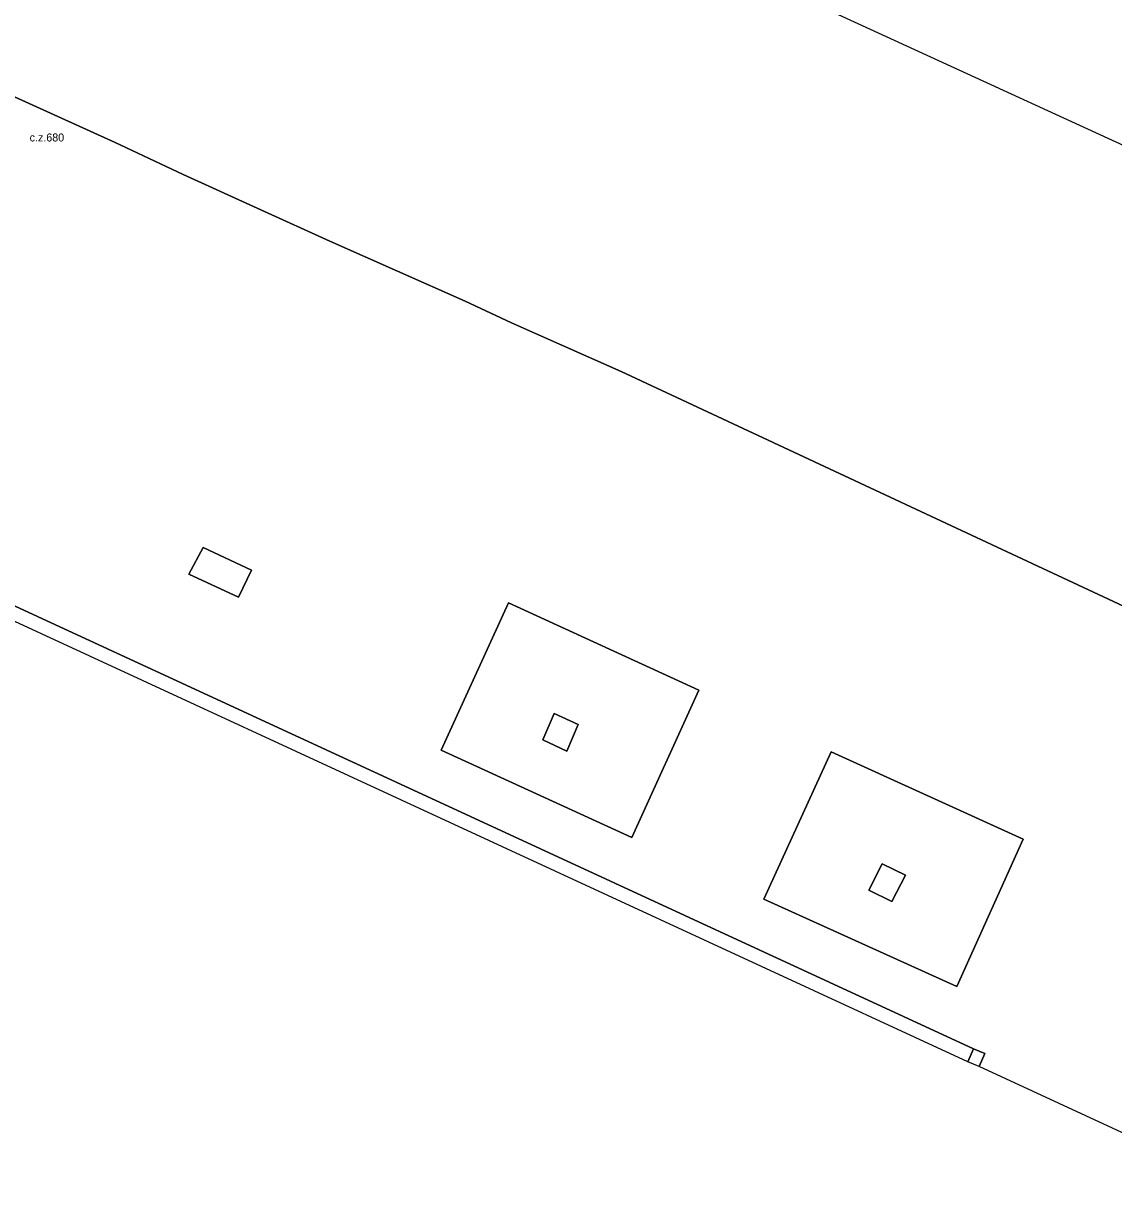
# Model space of a CAD drawing. Extents: x -600391 to -599491, y -1160176 to -1159402.
# Drawn here: x -599647.86 to -599634.24, y -1159906.76 to -1159892.13 of the extents above; entities that cross this region are included whole.
import ezdxf

# ---------------------------------------------------------------- set-up
doc = ezdxf.new("R2010")
doc.units = 0
for name, color, linetype in [('Level 24', 7, 'Continuous'), ('Level 61', 7, 'Continuous'), ('Level 62', 7, 'Continuous')]:
    doc.layers.add(name, color=color, linetype=linetype)

msp = doc.modelspace()

# ---------------------------------------------------------------- linework, layer by layer
at = {"layer": 'Level 61'}
for points in [[(-599636.06, -1159905.1), (-599683.11, -1159883.36)], [(-599682.81, -1159883.31), (-599635.99, -1159904.94)], [(-599635.99, -1159904.94), (-599682.81, -1159883.31)], [(-599640.25, -1159890.84), (-599631.8, -1159894.72)], [(-599649.36, -1159892.42), (-599646.71, -1159893.62)], [(-599646.71, -1159893.62), (-599649.36, -1159892.42)], [(-599646.71, -1159893.62), (-599645.86, -1159894.02)], [(-599645.86, -1159894.02), (-599646.71, -1159893.62)], [(-599645.86, -1159894.02), (-599644.89, -1159894.46)], [(-599644.89, -1159894.46), (-599645.86, -1159894.02)], [(-599644.89, -1159894.46), (-599644.03, -1159894.85)], [(-599644.03, -1159894.85), (-599644.89, -1159894.46)], [(-599644.03, -1159894.85), (-599642.34, -1159895.6)], [(-599642.34, -1159895.6), (-599644.03, -1159894.85)], [(-599642.34, -1159895.6), (-599641.76, -1159895.87)], [(-599641.76, -1159895.87), (-599642.34, -1159895.6)], [(-599641.76, -1159895.87), (-599641.16, -1159896.14)], [(-599641.16, -1159896.14), (-599641.76, -1159895.87)], [(-599641.16, -1159896.14), (-599640.39, -1159896.48)], [(-599640.39, -1159896.48), (-599641.16, -1159896.14)], [(-599640.39, -1159896.48), (-599633.35, -1159899.77)], [(-599633.35, -1159899.77), (-599640.39, -1159896.48)], [(-599645.79, -1159899.01), (-599645.61, -1159898.68)], [(-599645.61, -1159898.68), (-599645.79, -1159899.01)], [(-599645.61, -1159898.68), (-599645.01, -1159898.96)], [(-599645.01, -1159898.96), (-599645.61, -1159898.68)], [(-599645.17, -1159899.3), (-599645.79, -1159899.01)], [(-599645.79, -1159899.01), (-599645.17, -1159899.3)], [(-599645.01, -1159898.96), (-599645.17, -1159899.3)], [(-599645.17, -1159899.3), (-599645.01, -1159898.96)], [(-599641.8, -1159899.37), (-599642.64, -1159901.21)], [(-599642.64, -1159901.21), (-599641.8, -1159899.37)], [(-599639.42, -1159900.46), (-599641.8, -1159899.37)], [(-599641.8, -1159899.37), (-599639.42, -1159900.46)], [(-599640.26, -1159902.3), (-599639.42, -1159900.46)], [(-599639.42, -1159900.46), (-599640.26, -1159902.3)], [(-599641.37, -1159901.08), (-599641.23, -1159900.75)], [(-599641.23, -1159900.75), (-599641.37, -1159901.08)], [(-599641.23, -1159900.75), (-599640.93, -1159900.89)], [(-599640.93, -1159900.89), (-599641.23, -1159900.75)], [(-599640.93, -1159900.89), (-599641.07, -1159901.22)], [(-599641.07, -1159901.22), (-599640.93, -1159900.89)], [(-599642.64, -1159901.21), (-599640.26, -1159902.3)], [(-599640.26, -1159902.3), (-599642.64, -1159901.21)], [(-599641.07, -1159901.22), (-599641.37, -1159901.08)], [(-599641.37, -1159901.08), (-599641.07, -1159901.22)], [(-599637.77, -1159901.23), (-599638.61, -1159903.07)], [(-599638.61, -1159903.07), (-599637.77, -1159901.23)], [(-599635.37, -1159902.32), (-599637.77, -1159901.23)], [(-599637.77, -1159901.23), (-599635.37, -1159902.32)], [(-599636.2, -1159904.16), (-599635.37, -1159902.32)], [(-599635.37, -1159902.32), (-599636.2, -1159904.16)], [(-599637.13, -1159902.63), (-599637.3, -1159902.96)], [(-599637.3, -1159902.96), (-599637.13, -1159902.63)], [(-599636.84, -1159902.77), (-599637.13, -1159902.63)], [(-599637.13, -1159902.63), (-599636.84, -1159902.77)], [(-599637.01, -1159903.1), (-599636.84, -1159902.77)], [(-599636.84, -1159902.77), (-599637.01, -1159903.1)], [(-599637.3, -1159902.96), (-599637.01, -1159903.1)], [(-599637.01, -1159903.1), (-599637.3, -1159902.96)], [(-599638.61, -1159903.07), (-599636.2, -1159904.16)], [(-599636.2, -1159904.16), (-599638.61, -1159903.07)], [(-599635.99, -1159904.94), (-599636.06, -1159905.1)], [(-599636.06, -1159905.1), (-599635.99, -1159904.94)], [(-599635.85, -1159905), (-599635.99, -1159904.94)], [(-599635.99, -1159904.94), (-599635.85, -1159905)], [(-599635.92, -1159905.16), (-599635.85, -1159905)], [(-599635.85, -1159905), (-599635.92, -1159905.16)], [(-599635.92, -1159905.16), (-599636.06, -1159905.1)], [(-599633.59, -1159906.24), (-599635.92, -1159905.16)]]:
    msp.add_lwpolyline(points, dxfattribs=at)
at = {"layer": 'Level 62'}
for points in [[(-599668.24, -1159878.01), (-599656.14, -1159883.56), (-599644.05, -1159889.1), (-599640.52, -1159890.68), (-599640.25, -1159890.84), (-599631.8, -1159894.72), (-599631.5, -1159894.86), (-599630.69, -1159893.21), (-599627.11, -1159894.91), (-599627.2, -1159895.1), (-599628.15, -1159894.61), (-599629, -1159896.46), (-599628.07, -1159896.94), (-599628.75, -1159898.36), (-599625.24, -1159899.75), (-599623.95, -1159896.57), (-599611.59, -1159901.54), (-599609.49, -1159902.42), (-599609.53, -1159902.52), (-599609.24, -1159902.65), (-599599.69, -1159906.58), (-599599.23, -1159906.76)], [(-599682.81, -1159883.31), (-599635.99, -1159904.94), (-599636.06, -1159905.1), (-599683.11, -1159883.36), (-599683.04, -1159883.2), (-599682.81, -1159883.31)], [(-599635.92, -1159905.16), (-599635.85, -1159905), (-599635.99, -1159904.94), (-599682.81, -1159883.31)], [(-599668.46, -1159883.57), (-599661.21, -1159886.95), (-599660.49, -1159887.29), (-599657.11, -1159888.85), (-599656.39, -1159889.19), (-599653.02, -1159890.72), (-599652.3, -1159891.07), (-599650.22, -1159892.03), (-599649.36, -1159892.42), (-599646.71, -1159893.62), (-599645.86, -1159894.02), (-599644.89, -1159894.46), (-599644.03, -1159894.85), (-599642.34, -1159895.6), (-599641.76, -1159895.87), (-599641.16, -1159896.14), (-599640.39, -1159896.48), (-599633.35, -1159899.77)], [(-599633.35, -1159899.77), (-599640.39, -1159896.48), (-599641.16, -1159896.14), (-599641.76, -1159895.87), (-599642.34, -1159895.6), (-599644.03, -1159894.85), (-599644.89, -1159894.46), (-599645.86, -1159894.02), (-599646.71, -1159893.62), (-599649.36, -1159892.42), (-599650.22, -1159892.03), (-599652.3, -1159891.07), (-599653.02, -1159890.72), (-599656.39, -1159889.19), (-599657.11, -1159888.85), (-599660.49, -1159887.29), (-599661.21, -1159886.95), (-599668.46, -1159883.57)], [(-599645.61, -1159898.68), (-599645.01, -1159898.96), (-599645.17, -1159899.3), (-599645.79, -1159899.01), (-599645.61, -1159898.68)], [(-599645.61, -1159898.68), (-599645.79, -1159899.01), (-599645.17, -1159899.3), (-599645.01, -1159898.96), (-599645.61, -1159898.68)], [(-599640.26, -1159902.3), (-599639.42, -1159900.46), (-599641.8, -1159899.37), (-599642.64, -1159901.21), (-599640.26, -1159902.3)], [(-599640.26, -1159902.3), (-599642.64, -1159901.21), (-599641.8, -1159899.37), (-599639.42, -1159900.46), (-599640.26, -1159902.3)], [(-599640.93, -1159900.89), (-599641.07, -1159901.22), (-599641.37, -1159901.08), (-599641.23, -1159900.75), (-599640.93, -1159900.89)], [(-599640.93, -1159900.89), (-599641.23, -1159900.75), (-599641.37, -1159901.08), (-599641.07, -1159901.22), (-599640.93, -1159900.89)], [(-599638.61, -1159903.07), (-599636.2, -1159904.16), (-599635.37, -1159902.32), (-599637.77, -1159901.23), (-599638.61, -1159903.07)], [(-599638.61, -1159903.07), (-599637.77, -1159901.23), (-599635.37, -1159902.32), (-599636.2, -1159904.16), (-599638.61, -1159903.07)], [(-599637.01, -1159903.1), (-599636.84, -1159902.77), (-599637.13, -1159902.63), (-599637.3, -1159902.96), (-599637.01, -1159903.1)], [(-599637.01, -1159903.1), (-599637.3, -1159902.96), (-599637.13, -1159902.63), (-599636.84, -1159902.77), (-599637.01, -1159903.1)], [(-599635.92, -1159905.16), (-599636.06, -1159905.1), (-599635.99, -1159904.94), (-599635.85, -1159905), (-599635.92, -1159905.16)], [(-599633.59, -1159906.24), (-599635.92, -1159905.16)]]:
    msp.add_lwpolyline(points, dxfattribs=at)

# ---------------------------------------------------------------- texts
at = {"layer": 'Level 24'}
msp.add_text('c.z.680', height=0.1, dxfattribs=at).set_placement((-599647.779, -1159893.607))

doc.saveas('drawing.dxf')
